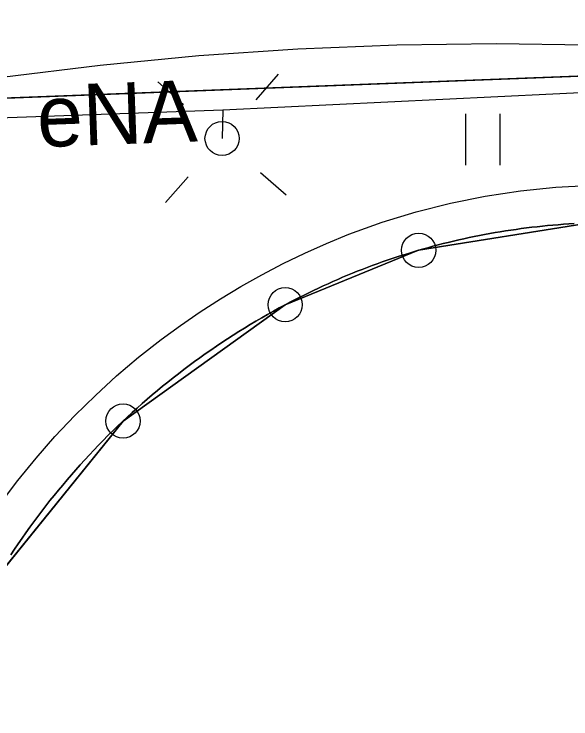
# Model space of a CAD drawing. Extents: x 6434771 to 6436222, y 5663454 to 5664782.
# Drawn here: x 6435313.93 to 6435322.07, y 5664148.64 to 5664158.95 of the extents above; entities that cross this region are included whole.
import ezdxf

# ---------------------------------------------------------------- set-up
doc = ezdxf.new("R2010")
doc.units = 0
for name, color, linetype in [('Warstwa 1', 7, 'Continuous'), ('Warstwa 10', 7, 'Continuous'), ('Warstwa 12', 7, 'Continuous'), ('Warstwa 13', 7, 'Continuous'), ('Warstwa 2', 7, 'Continuous'), ('Warstwa 4', 7, 'Continuous'), ('Warstwa 5', 7, 'Continuous'), ('Warstwa 6', 7, 'Continuous'), ('Warstwa 9', 7, 'Continuous')]:
    doc.layers.add(name, color=color, linetype=linetype)

msp = doc.modelspace()

# ---------------------------------------------------------------- linework, layer by layer
at = {"layer": 'Warstwa 1'}
for p, q in [((6435308.29, 5664157.51), (6435327.38, 5664158.24)), ((6435308.29, 5664157.51), (6435327.38, 5664158.24)), ((6435319.842, 5664155.495), (6435322.347, 5664155.895)), ((6435319.842, 5664155.495), (6435322.347, 5664155.895)), ((6435317.892, 5664154.699), (6435319.842, 5664155.495)), ((6435317.892, 5664154.699), (6435319.842, 5664155.495)), ((6435315.522, 5664152.998), (6435317.892, 5664154.699)), ((6435315.522, 5664152.998), (6435317.892, 5664154.699)), ((6435313.674, 5664150.71), (6435315.522, 5664152.998)), ((6435313.674, 5664150.71), (6435315.522, 5664152.998))]:
    msp.add_line(p, q, dxfattribs=at)
msp.add_lwpolyline([(6435322.114, 5664155.885), (6435322.037, 5664155.88), (6435321.96, 5664155.875), (6435321.882, 5664155.869), (6435321.804, 5664155.863), (6435321.727, 5664155.856), (6435321.65, 5664155.848), (6435321.573, 5664155.84), (6435321.496, 5664155.831), (6435321.419, 5664155.821), (6435321.342, 5664155.812), (6435321.266, 5664155.801), (6435321.189, 5664155.79), (6435321.111, 5664155.778), (6435321.035, 5664155.766), (6435320.959, 5664155.753), (6435320.882, 5664155.74), (6435320.806, 5664155.726), (6435320.73, 5664155.712), (6435320.653, 5664155.696), (6435320.578, 5664155.681), (6435320.502, 5664155.663), (6435320.427, 5664155.647), (6435320.351, 5664155.629), (6435320.275, 5664155.611), (6435320.2, 5664155.593), (6435320.125, 5664155.573), (6435320.05, 5664155.554), (6435319.975, 5664155.533), (6435319.9, 5664155.513), (6435319.826, 5664155.491), (6435319.752, 5664155.469), (6435319.677, 5664155.445), (6435319.604, 5664155.422), (6435319.53, 5664155.399), (6435319.456, 5664155.374), (6435319.383, 5664155.35), (6435319.31, 5664155.324), (6435319.236, 5664155.298), (6435319.163, 5664155.272), (6435319.091, 5664155.245), (6435319.018, 5664155.216), (6435318.946, 5664155.188), (6435318.875, 5664155.159), (6435318.802, 5664155.13), (6435318.731, 5664155.1), (6435318.66, 5664155.07), (6435318.588, 5664155.039), (6435318.518, 5664155.007), (6435318.448, 5664154.975), (6435318.377, 5664154.942), (6435318.307, 5664154.909), (6435318.237, 5664154.875), (6435318.167, 5664154.841), (6435318.098, 5664154.806), (6435318.029, 5664154.771), (6435317.961, 5664154.735), (6435317.892, 5664154.699), (6435317.806, 5664154.653), (6435317.72, 5664154.605), (6435317.634, 5664154.558), (6435317.55, 5664154.509), (6435317.465, 5664154.459), (6435317.381, 5664154.409), (6435317.297, 5664154.358), (6435317.214, 5664154.307), (6435317.131, 5664154.254), (6435317.049, 5664154.201), (6435316.967, 5664154.147), (6435316.886, 5664154.093), (6435316.805, 5664154.037), (6435316.724, 5664153.981), (6435316.645, 5664153.924), (6435316.566, 5664153.867), (6435316.487, 5664153.809), (6435316.409, 5664153.75), (6435316.331, 5664153.69), (6435316.254, 5664153.63), (6435316.177, 5664153.569), (6435316.101, 5664153.508), (6435316.026, 5664153.444), (6435315.95, 5664153.381), (6435315.876, 5664153.318), (6435315.803, 5664153.254), (6435315.729, 5664153.189), (6435315.656, 5664153.123), (6435315.584, 5664153.057), (6435315.513, 5664152.99), (6435315.443, 5664152.923), (6435315.372, 5664152.854), (6435315.302, 5664152.785), (6435315.233, 5664152.715), (6435315.165, 5664152.646), (6435315.097, 5664152.575), (6435315.03, 5664152.503), (6435314.964, 5664152.431), (6435314.898, 5664152.359), (6435314.833, 5664152.286), (6435314.768, 5664152.213), (6435314.704, 5664152.137), (6435314.641, 5664152.063), (6435314.578, 5664151.988), (6435314.516, 5664151.912), (6435314.455, 5664151.835), (6435314.395, 5664151.758), (6435314.336, 5664151.681), (6435314.276, 5664151.603), (6435314.218, 5664151.524), (6435314.16, 5664151.445), (6435314.103, 5664151.365), (6435314.047, 5664151.284), (6435313.992, 5664151.204), (6435313.937, 5664151.123), (6435313.883, 5664151.041)], dxfattribs=at)
at = {"layer": 'Warstwa 10'}
for centre in [(6435319.842, 5664155.495), (6435317.892, 5664154.699), (6435315.522, 5664152.998)]:
    msp.add_circle(centre, 0.25, dxfattribs=at)
at = {"layer": 'Warstwa 12'}
for points in [[(6435298.81, 5664158.84), (6435303.48, 5664157.84), (6435308.09, 5664157.23), (6435316.98, 5664157.55), (6435325.02, 5664157.94)], [(6435316.98, 5664157.55), (6435316.97, 5664157.13)]]:
    msp.add_lwpolyline(points, dxfattribs=at)
at = {"layer": 'Warstwa 2'}
msp.add_circle((6435316.97, 5664157.13), 0.25, dxfattribs=at)
at = {"layer": 'Warstwa 4'}
for points in [[(6435317.466, 5664157.693), (6435317.796, 5664158.068)], [(6435316.407, 5664157.626), (6435316.032, 5664157.956)], [(6435316.474, 5664156.567), (6435316.144, 5664156.192)], [(6435317.533, 5664156.634), (6435317.908, 5664156.304)]]:
    msp.add_lwpolyline(points, dxfattribs=at)
at = {"layer": 'Warstwa 5'}
for p, q in [((6435316.631, 5664158.343), (6435318.077, 5664158.442)), ((6435318.077, 5664158.442), (6435319.525, 5664158.5)), ((6435319.525, 5664158.5), (6435320.974, 5664158.518)), ((6435320.974, 5664158.518), (6435322.423, 5664158.495)), ((6435315.189, 5664158.204), (6435316.631, 5664158.343)), ((6435313.751, 5664158.025), (6435315.189, 5664158.204)), ((6435320.534, 5664156.742), (6435320.534, 5664157.492)), ((6435321.034, 5664156.742), (6435321.034, 5664157.492)), ((6435320.816, 5664156.284), (6435321.329, 5664156.363)), ((6435321.329, 5664156.363), (6435321.845, 5664156.417)), ((6435321.845, 5664156.417), (6435322.363, 5664156.446)), ((6435320.308, 5664156.182), (6435320.816, 5664156.284)), ((6435319.805, 5664156.055), (6435320.308, 5664156.182)), ((6435319.309, 5664155.904), (6435319.805, 5664156.055)), ((6435318.82, 5664155.73), (6435319.309, 5664155.904)), ((6435318.496, 5664155.596), (6435318.82, 5664155.73)), ((6435318.177, 5664155.453), (6435318.496, 5664155.596)), ((6435317.862, 5664155.3), (6435318.177, 5664155.453)), ((6435317.551, 5664155.138), (6435317.862, 5664155.3)), ((6435317.246, 5664154.966), (6435317.551, 5664155.138)), ((6435316.946, 5664154.785), (6435317.246, 5664154.966)), ((6435316.651, 5664154.596), (6435316.946, 5664154.785)), ((6435316.363, 5664154.397), (6435316.651, 5664154.596)), ((6435316.08, 5664154.19), (6435316.363, 5664154.397)), ((6435315.749, 5664153.93), (6435316.08, 5664154.19)), ((6435315.428, 5664153.658), (6435315.749, 5664153.93)), ((6435315.118, 5664153.374), (6435315.428, 5664153.658)), ((6435314.818, 5664153.079), (6435315.118, 5664153.374)), ((6435314.528, 5664152.773), (6435314.818, 5664153.079)), ((6435314.251, 5664152.457), (6435314.528, 5664152.773)), ((6435313.985, 5664152.131), (6435314.251, 5664152.457)), ((6435313.731, 5664151.795), (6435313.985, 5664152.131))]:
    msp.add_line(p, q, dxfattribs=at)
at = {"layer": 'Warstwa 6'}
for points in [[(6435505.839, 5664297.445), (6435453.652, 5664270.705), (6435421.317, 5664253.985), (6435361.007, 5664222.882), (6435318.688, 5664200.772), (6435313.572, 5664197.814), (6435274.162, 5664172.249), (6435270.202, 5664169.787), (6435280.52, 5664163.67), (6435281.9, 5664166), (6435298.18, 5664159.59), (6435302.54, 5664158.4), (6435305.88, 5664157.68), (6435308.29, 5664157.51), (6435327.38, 5664158.24), (6435332.24, 5664155.5), (6435334.23, 5664151.44), (6435337.85, 5664142.17), (6435340.1, 5664138.72), (6435343.09, 5664134.96), (6435346.45, 5664131.64), (6435350.11, 5664128.65), (6435358.36, 5664122.94)], [(6435346.45, 5664131.64), (6435343.09, 5664134.96), (6435340.1, 5664138.72), (6435337.85, 5664142.17), (6435334.23, 5664151.44), (6435332.24, 5664155.5), (6435327.38, 5664158.24), (6435308.29, 5664157.51)], [(6435343.964, 5664126.592), (6435336.078, 5664131.068), (6435338.734, 5664135.706), (6435338.723, 5664136.426), (6435338.279, 5664136.902), (6435332.418, 5664140.163), (6435333.53, 5664143.669), (6435333.636, 5664145.788), (6435333.311, 5664147.902), (6435332.516, 5664149.992), (6435331.378, 5664151.766), (6435329.875, 5664153.224), (6435328.17, 5664154.455), (6435326.33, 5664155.287), (6435324.106, 5664155.804), (6435322.347, 5664155.895), (6435319.842, 5664155.495), (6435317.892, 5664154.699), (6435315.522, 5664152.998), (6435313.674, 5664150.71)], [(6435313.674, 5664150.71), (6435315.522, 5664152.998), (6435317.892, 5664154.699), (6435319.842, 5664155.495), (6435322.347, 5664155.895), (6435324.106, 5664155.804), (6435326.33, 5664155.287), (6435328.17, 5664154.455), (6435329.875, 5664153.224), (6435331.378, 5664151.766), (6435332.516, 5664149.992), (6435333.311, 5664147.902), (6435333.636, 5664145.788), (6435333.53, 5664143.669), (6435332.418, 5664140.163), (6435338.279, 5664136.902), (6435338.723, 5664136.426), (6435338.734, 5664135.706), (6435336.078, 5664131.068), (6435343.964, 5664126.592)]]:
    msp.add_lwpolyline(points, dxfattribs=at)
at = {"layer": 'Warstwa 9'}
for p, q in [((6435316.631, 5664158.343), (6435318.077, 5664158.442)), ((6435318.077, 5664158.442), (6435319.525, 5664158.5)), ((6435319.525, 5664158.5), (6435320.974, 5664158.518)), ((6435320.974, 5664158.518), (6435322.423, 5664158.495)), ((6435315.189, 5664158.204), (6435316.631, 5664158.343)), ((6435313.751, 5664158.025), (6435315.189, 5664158.204)), ((6435320.816, 5664156.284), (6435321.329, 5664156.363)), ((6435321.329, 5664156.363), (6435321.845, 5664156.417)), ((6435321.845, 5664156.417), (6435322.363, 5664156.446)), ((6435320.308, 5664156.182), (6435320.816, 5664156.284)), ((6435319.805, 5664156.055), (6435320.308, 5664156.182)), ((6435319.309, 5664155.904), (6435319.805, 5664156.055)), ((6435318.82, 5664155.73), (6435319.309, 5664155.904)), ((6435321.573, 5664155.84), (6435321.65, 5664155.848)), ((6435321.65, 5664155.848), (6435321.727, 5664155.856)), ((6435321.727, 5664155.856), (6435321.804, 5664155.863)), ((6435321.804, 5664155.863), (6435321.882, 5664155.869)), ((6435321.882, 5664155.869), (6435321.96, 5664155.875)), ((6435321.96, 5664155.875), (6435322.037, 5664155.88)), ((6435322.037, 5664155.88), (6435322.114, 5664155.885)), ((6435320.882, 5664155.74), (6435320.959, 5664155.753)), ((6435320.959, 5664155.753), (6435321.035, 5664155.766)), ((6435321.035, 5664155.766), (6435321.111, 5664155.778)), ((6435321.111, 5664155.778), (6435321.189, 5664155.79)), ((6435321.189, 5664155.79), (6435321.266, 5664155.801)), ((6435321.266, 5664155.801), (6435321.342, 5664155.812)), ((6435321.342, 5664155.812), (6435321.419, 5664155.821)), ((6435321.419, 5664155.821), (6435321.496, 5664155.831)), ((6435321.496, 5664155.831), (6435321.573, 5664155.84)), ((6435318.496, 5664155.596), (6435318.82, 5664155.73)), ((6435320.351, 5664155.629), (6435320.427, 5664155.647)), ((6435320.427, 5664155.647), (6435320.502, 5664155.663)), ((6435320.502, 5664155.663), (6435320.578, 5664155.681)), ((6435320.578, 5664155.681), (6435320.653, 5664155.696)), ((6435320.653, 5664155.696), (6435320.73, 5664155.712)), ((6435320.73, 5664155.712), (6435320.806, 5664155.726)), ((6435320.806, 5664155.726), (6435320.882, 5664155.74)), ((6435318.177, 5664155.453), (6435318.496, 5664155.596)), ((6435319.975, 5664155.533), (6435320.05, 5664155.554)), ((6435320.05, 5664155.554), (6435320.125, 5664155.573)), ((6435320.125, 5664155.573), (6435320.2, 5664155.593)), ((6435320.2, 5664155.593), (6435320.275, 5664155.611)), ((6435320.275, 5664155.611), (6435320.351, 5664155.629)), ((6435317.862, 5664155.3), (6435318.177, 5664155.453)), ((6435319.604, 5664155.422), (6435319.677, 5664155.445)), ((6435319.677, 5664155.445), (6435319.752, 5664155.469)), ((6435319.752, 5664155.469), (6435319.826, 5664155.491)), ((6435319.826, 5664155.491), (6435319.9, 5664155.513)), ((6435319.9, 5664155.513), (6435319.975, 5664155.533)), ((6435319.31, 5664155.324), (6435319.383, 5664155.35)), ((6435319.383, 5664155.35), (6435319.456, 5664155.374)), ((6435319.456, 5664155.374), (6435319.53, 5664155.399)), ((6435319.53, 5664155.399), (6435319.604, 5664155.422)), ((6435317.551, 5664155.138), (6435317.862, 5664155.3)), ((6435319.018, 5664155.216), (6435319.091, 5664155.245)), ((6435319.091, 5664155.245), (6435319.163, 5664155.272)), ((6435319.163, 5664155.272), (6435319.236, 5664155.298)), ((6435319.236, 5664155.298), (6435319.31, 5664155.324)), ((6435317.246, 5664154.966), (6435317.551, 5664155.138)), ((6435318.731, 5664155.1), (6435318.802, 5664155.13)), ((6435318.802, 5664155.13), (6435318.875, 5664155.159)), ((6435318.875, 5664155.159), (6435318.946, 5664155.188)), ((6435318.946, 5664155.188), (6435319.018, 5664155.216)), ((6435318.518, 5664155.007), (6435318.588, 5664155.039)), ((6435318.588, 5664155.039), (6435318.66, 5664155.07)), ((6435318.66, 5664155.07), (6435318.731, 5664155.1)), ((6435316.946, 5664154.785), (6435317.246, 5664154.966)), ((6435318.307, 5664154.909), (6435318.377, 5664154.942)), ((6435318.377, 5664154.942), (6435318.448, 5664154.975)), ((6435318.448, 5664154.975), (6435318.518, 5664155.007)), ((6435318.098, 5664154.806), (6435318.167, 5664154.841)), ((6435318.167, 5664154.841), (6435318.237, 5664154.875)), ((6435318.237, 5664154.875), (6435318.307, 5664154.909)), ((6435316.651, 5664154.596), (6435316.946, 5664154.785)), ((6435317.892, 5664154.699), (6435317.961, 5664154.735)), ((6435317.961, 5664154.735), (6435318.029, 5664154.771)), ((6435318.029, 5664154.771), (6435318.098, 5664154.806)), ((6435317.72, 5664154.605), (6435317.806, 5664154.653)), ((6435317.806, 5664154.653), (6435317.892, 5664154.699)), ((6435316.363, 5664154.397), (6435316.651, 5664154.596)), ((6435317.465, 5664154.459), (6435317.55, 5664154.509)), ((6435317.55, 5664154.509), (6435317.634, 5664154.558)), ((6435317.634, 5664154.558), (6435317.72, 5664154.605)), ((6435317.297, 5664154.358), (6435317.381, 5664154.409)), ((6435317.381, 5664154.409), (6435317.465, 5664154.459)), ((6435316.08, 5664154.19), (6435316.363, 5664154.397)), ((6435317.131, 5664154.254), (6435317.214, 5664154.307)), ((6435317.214, 5664154.307), (6435317.297, 5664154.358)), ((6435316.967, 5664154.147), (6435317.049, 5664154.201)), ((6435317.049, 5664154.201), (6435317.131, 5664154.254)), ((6435315.749, 5664153.93), (6435316.08, 5664154.19)), ((6435316.805, 5664154.037), (6435316.886, 5664154.093)), ((6435316.886, 5664154.093), (6435316.967, 5664154.147)), ((6435316.724, 5664153.981), (6435316.805, 5664154.037)), ((6435315.428, 5664153.658), (6435315.749, 5664153.93)), ((6435316.566, 5664153.867), (6435316.645, 5664153.924)), ((6435316.645, 5664153.924), (6435316.724, 5664153.981)), ((6435316.409, 5664153.75), (6435316.487, 5664153.809)), ((6435316.487, 5664153.809), (6435316.566, 5664153.867)), ((6435316.254, 5664153.63), (6435316.331, 5664153.69)), ((6435316.331, 5664153.69), (6435316.409, 5664153.75)), ((6435315.118, 5664153.374), (6435315.428, 5664153.658)), ((6435316.177, 5664153.569), (6435316.254, 5664153.63)), ((6435316.026, 5664153.444), (6435316.101, 5664153.508)), ((6435316.101, 5664153.508), (6435316.177, 5664153.569)), ((6435314.818, 5664153.079), (6435315.118, 5664153.374)), ((6435315.876, 5664153.318), (6435315.95, 5664153.381)), ((6435315.95, 5664153.381), (6435316.026, 5664153.444)), ((6435315.803, 5664153.254), (6435315.876, 5664153.318)), ((6435315.656, 5664153.123), (6435315.729, 5664153.189)), ((6435315.729, 5664153.189), (6435315.803, 5664153.254)), ((6435314.528, 5664152.773), (6435314.818, 5664153.079)), ((6435315.584, 5664153.057), (6435315.656, 5664153.123)), ((6435315.443, 5664152.923), (6435315.513, 5664152.99)), ((6435315.513, 5664152.99), (6435315.584, 5664153.057)), ((6435315.372, 5664152.854), (6435315.443, 5664152.923)), ((6435314.251, 5664152.457), (6435314.528, 5664152.773)), ((6435315.233, 5664152.715), (6435315.302, 5664152.785)), ((6435315.302, 5664152.785), (6435315.372, 5664152.854)), ((6435315.165, 5664152.646), (6435315.233, 5664152.715)), ((6435315.03, 5664152.503), (6435315.097, 5664152.575)), ((6435315.097, 5664152.575), (6435315.165, 5664152.646)), ((6435313.985, 5664152.131), (6435314.251, 5664152.457)), ((6435314.964, 5664152.431), (6435315.03, 5664152.503)), ((6435314.833, 5664152.286), (6435314.898, 5664152.359)), ((6435314.898, 5664152.359), (6435314.964, 5664152.431)), ((6435314.768, 5664152.213), (6435314.833, 5664152.286)), ((6435314.641, 5664152.063), (6435314.704, 5664152.137)), ((6435314.704, 5664152.137), (6435314.768, 5664152.213)), ((6435313.731, 5664151.795), (6435313.985, 5664152.131)), ((6435314.578, 5664151.988), (6435314.641, 5664152.063)), ((6435314.516, 5664151.912), (6435314.578, 5664151.988)), ((6435314.395, 5664151.758), (6435314.455, 5664151.835)), ((6435314.455, 5664151.835), (6435314.516, 5664151.912)), ((6435314.336, 5664151.681), (6435314.395, 5664151.758)), ((6435314.276, 5664151.603), (6435314.336, 5664151.681)), ((6435314.16, 5664151.445), (6435314.218, 5664151.524)), ((6435314.218, 5664151.524), (6435314.276, 5664151.603)), ((6435314.103, 5664151.365), (6435314.16, 5664151.445)), ((6435314.047, 5664151.284), (6435314.103, 5664151.365)), ((6435313.992, 5664151.204), (6435314.047, 5664151.284)), ((6435313.883, 5664151.041), (6435313.937, 5664151.123)), ((6435313.937, 5664151.123), (6435313.992, 5664151.204))]:
    msp.add_line(p, q, dxfattribs=at)

# ---------------------------------------------------------------- texts
at = {"layer": 'Warstwa 13'}
msp.add_text('eNA', height=0.9, rotation=2.0615, dxfattribs=at).set_placement((6435314.28, 5664157.003))

doc.saveas('drawing.dxf')
